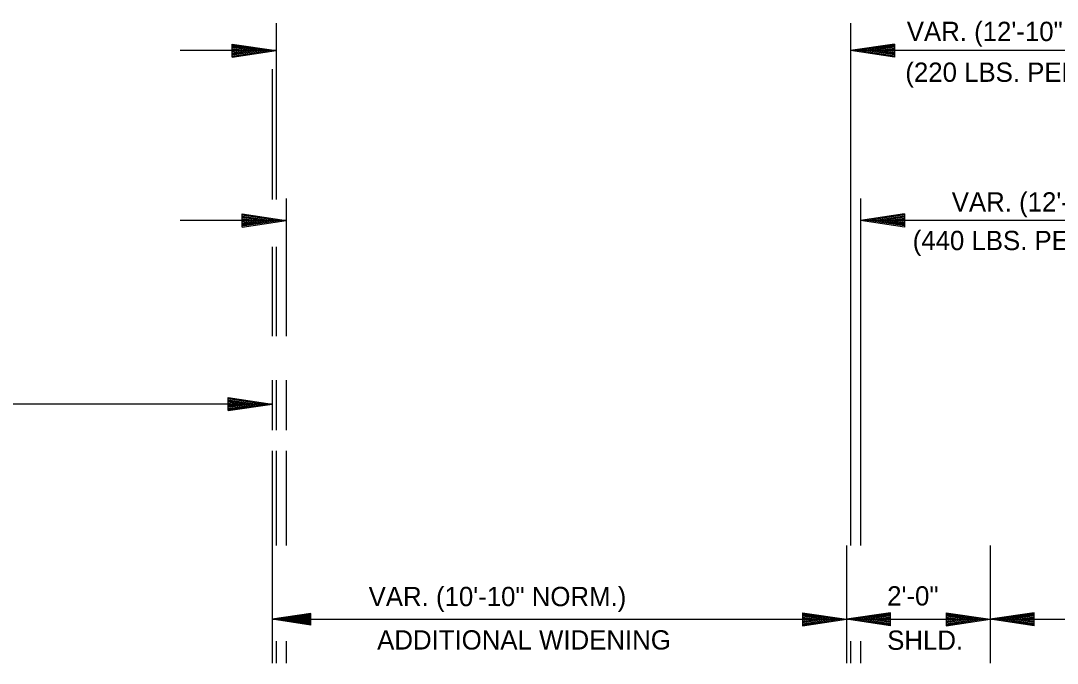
# Model space of a CAD drawing. Extents: x 634177 to 635904, y 289936 to 290970.
# Drawn here: x 635651.41 to 635683.67, y 290839.81 to 290859.81 of the extents above; entities that cross this region are included whole.
import ezdxf

# ---------------------------------------------------------------- set-up
doc = ezdxf.new("R2010")
doc.units = 0
doc.layers.add('Default', color=7, linetype='Continuous')

msp = doc.modelspace()

# ---------------------------------------------------------------- linework, layer by layer
at = {"layer": 'Default'}
for p, q in [((635659.363, 290859.73), (635659.363, 290854.248)), ((635677.234, 290859.73), (635677.234, 290843.476)), ((635659.363, 290858.879), (635656.378, 290858.879)), ((635657.995, 290859.083), (635659.363, 290858.879)), ((635657.995, 290858.673), (635657.995, 290859.083)), ((635657.995, 290859.05), (635659.136, 290858.879)), ((635657.995, 290859.015), (635658.9, 290858.879)), ((635657.995, 290858.982), (635658.671, 290858.879)), ((635657.995, 290858.943), (635658.439, 290858.879)), ((635657.995, 290858.912), (635658.212, 290858.879)), ((635657.995, 290858.673), (635659.363, 290858.879)), ((635657.995, 290858.811), (635658.439, 290858.879)), ((635657.995, 290858.742), (635658.9, 290858.879)), ((635657.995, 290858.708), (635659.136, 290858.879)), ((635657.995, 290858.778), (635658.671, 290858.879)), ((635657.995, 290858.846), (635658.212, 290858.879)), ((635678.604, 290859.083), (635677.234, 290858.879)), ((635678.604, 290858.673), (635677.234, 290858.879)), ((635708.459, 290858.879), (635677.234, 290858.879)), ((635678.604, 290859.05), (635677.461, 290858.879)), ((635678.604, 290858.708), (635677.461, 290858.879)), ((635678.604, 290859.015), (635677.698, 290858.879)), ((635678.604, 290858.742), (635677.698, 290858.879)), ((635678.604, 290858.982), (635677.926, 290858.879)), ((635678.604, 290858.778), (635677.926, 290858.879)), ((635678.604, 290858.943), (635678.158, 290858.879)), ((635678.604, 290858.811), (635678.158, 290858.879)), ((635678.604, 290858.912), (635678.385, 290858.879)), ((635678.604, 290858.846), (635678.385, 290858.879)), ((635678.604, 290859.083), (635678.604, 290858.673)), ((635659.237, 290858.301), (635659.237, 290854.248)), ((635659.67, 290854.276), (635659.67, 290849.99)), ((635677.541, 290854.276), (635677.541, 290843.476)), ((635658.302, 290853.796), (635659.67, 290853.592)), ((635658.302, 290853.386), (635658.302, 290853.796)), ((635658.302, 290853.763), (635659.444, 290853.592)), ((635658.302, 290853.727), (635659.209, 290853.592)), ((635678.911, 290853.796), (635677.541, 290853.592)), ((635678.911, 290853.763), (635677.772, 290853.592)), ((635678.911, 290853.727), (635678.005, 290853.592)), ((635678.911, 290853.796), (635678.911, 290853.386)), ((635659.67, 290853.592), (635656.378, 290853.592)), ((635658.302, 290853.695), (635658.982, 290853.592)), ((635658.302, 290853.657), (635658.749, 290853.592)), ((635658.302, 290853.624), (635658.52, 290853.592)), ((635658.302, 290853.386), (635659.67, 290853.592)), ((635658.302, 290853.523), (635658.749, 290853.592)), ((635658.302, 290853.455), (635659.209, 290853.592)), ((635658.302, 290853.42), (635659.444, 290853.592)), ((635658.302, 290853.489), (635658.982, 290853.592)), ((635658.302, 290853.561), (635658.52, 290853.592)), ((635678.911, 290853.386), (635677.541, 290853.592)), ((635708.11, 290853.592), (635677.541, 290853.592)), ((635678.911, 290853.42), (635677.772, 290853.592)), ((635678.911, 290853.455), (635678.005, 290853.592)), ((635678.911, 290853.695), (635678.233, 290853.592)), ((635678.911, 290853.489), (635678.233, 290853.592)), ((635678.911, 290853.657), (635678.465, 290853.592)), ((635678.911, 290853.523), (635678.465, 290853.592)), ((635678.911, 290853.624), (635678.694, 290853.592)), ((635678.911, 290853.561), (635678.694, 290853.592)), ((635659.237, 290852.771), (635659.237, 290849.99)), ((635659.363, 290852.771), (635659.363, 290849.99)), ((635659.237, 290848.622), (635659.237, 290847.07)), ((635659.363, 290848.622), (635659.363, 290847.07)), ((635659.67, 290848.622), (635659.67, 290847.07)), ((635657.867, 290848.083), (635659.237, 290847.879)), ((635657.867, 290847.673), (635657.867, 290848.083)), ((635657.867, 290848.05), (635659.01, 290847.879)), ((635657.867, 290848.014), (635658.773, 290847.879)), ((635657.867, 290847.981), (635658.544, 290847.879)), ((635657.867, 290847.944), (635658.313, 290847.879)), ((635657.867, 290847.911), (635658.085, 290847.879)), ((635659.237, 290847.879), (635631.372, 290847.879)), ((635657.867, 290847.673), (635659.237, 290847.879)), ((635657.867, 290847.81), (635658.313, 290847.879)), ((635657.867, 290847.741), (635658.773, 290847.879)), ((635657.867, 290847.707), (635659.01, 290847.879)), ((635657.867, 290847.777), (635658.544, 290847.879)), ((635657.867, 290847.846), (635658.085, 290847.879)), ((635659.237, 290846.427), (635659.237, 290839.811)), ((635659.363, 290846.427), (635659.363, 290843.476)), ((635659.67, 290846.427), (635659.67, 290843.476)), ((635677.106, 290843.476), (635677.106, 290839.811)), ((635681.573, 290843.476), (635681.573, 290839.811)), ((635660.437, 290841.361), (635659.237, 290841.181)), ((635659.237, 290841.181), (635677.106, 290841.181)), ((635660.437, 290841.001), (635659.237, 290841.181)), ((635660.437, 290841.331), (635659.437, 290841.181)), ((635660.437, 290841.031), (635659.437, 290841.181)), ((635660.437, 290841.3), (635659.644, 290841.181)), ((635660.437, 290841.062), (635659.644, 290841.181)), ((635660.437, 290841.27), (635659.844, 290841.181)), ((635660.437, 290841.092), (635659.844, 290841.181)), ((635660.437, 290841.24), (635660.047, 290841.181)), ((635660.437, 290841.123), (635660.047, 290841.181)), ((635660.437, 290841.209), (635660.247, 290841.181)), ((635660.437, 290841.153), (635660.247, 290841.181)), ((635660.437, 290841.001), (635660.437, 290841.361)), ((635675.738, 290841.385), (635677.106, 290841.181)), ((635675.738, 290841.385), (635675.738, 290840.975)), ((635675.738, 290841.352), (635676.877, 290841.181)), ((635675.738, 290841.316), (635676.643, 290841.181)), ((635675.738, 290841.283), (635676.416, 290841.181)), ((635675.738, 290841.246), (635676.18, 290841.181)), ((635675.738, 290841.213), (635675.953, 290841.181)), ((635675.738, 290840.975), (635677.106, 290841.181)), ((635675.738, 290841.112), (635676.18, 290841.181)), ((635675.738, 290841.043), (635676.643, 290841.181)), ((635675.738, 290841.009), (635676.877, 290841.181)), ((635675.738, 290841.079), (635676.416, 290841.181)), ((635675.738, 290841.148), (635675.953, 290841.181)), ((635678.476, 290841.385), (635677.106, 290841.181)), ((635677.106, 290841.181), (635681.573, 290841.181)), ((635678.476, 290840.975), (635677.106, 290841.181)), ((635678.476, 290841.352), (635677.334, 290841.181)), ((635678.476, 290841.009), (635677.334, 290841.181)), ((635678.476, 290841.316), (635677.569, 290841.181)), ((635678.476, 290841.043), (635677.569, 290841.181)), ((635678.476, 290841.283), (635677.798, 290841.181)), ((635678.476, 290841.079), (635677.798, 290841.181)), ((635678.476, 290841.246), (635678.029, 290841.181)), ((635678.476, 290841.112), (635678.029, 290841.181)), ((635678.476, 290841.213), (635678.256, 290841.181)), ((635678.476, 290841.148), (635678.256, 290841.181)), ((635678.476, 290840.975), (635678.476, 290841.385)), ((635680.205, 290841.385), (635681.573, 290841.181)), ((635680.205, 290841.385), (635680.205, 290840.975)), ((635680.205, 290841.352), (635681.344, 290841.181)), ((635680.205, 290841.316), (635681.11, 290841.181)), ((635680.205, 290841.283), (635680.883, 290841.181)), ((635680.205, 290841.246), (635680.647, 290841.181)), ((635680.205, 290841.213), (635680.42, 290841.181)), ((635680.205, 290840.975), (635681.573, 290841.181)), ((635680.205, 290841.112), (635680.647, 290841.181)), ((635680.205, 290841.043), (635681.11, 290841.181)), ((635680.205, 290841.009), (635681.344, 290841.181)), ((635680.205, 290841.079), (635680.883, 290841.181)), ((635680.205, 290841.148), (635680.42, 290841.181)), ((635682.943, 290841.385), (635681.573, 290841.181)), ((635681.573, 290841.181), (635690.566, 290841.181)), ((635682.943, 290840.975), (635681.573, 290841.181)), ((635682.943, 290841.352), (635681.801, 290841.181)), ((635682.943, 290841.009), (635681.801, 290841.181)), ((635682.943, 290841.316), (635682.036, 290841.181)), ((635682.943, 290841.043), (635682.036, 290841.181)), ((635682.943, 290841.283), (635682.265, 290841.181)), ((635682.943, 290841.079), (635682.265, 290841.181)), ((635682.943, 290841.246), (635682.496, 290841.181)), ((635682.943, 290841.112), (635682.496, 290841.181)), ((635682.943, 290841.213), (635682.723, 290841.181)), ((635682.943, 290841.148), (635682.723, 290841.181)), ((635682.943, 290840.975), (635682.943, 290841.385)), ((635659.363, 290840.497), (635659.363, 290839.811)), ((635659.67, 290840.497), (635659.67, 290839.811)), ((635677.106, 290840.497), (635677.106, 290839.811)), ((635677.234, 290840.497), (635677.234, 290839.811)), ((635677.541, 290840.497), (635677.541, 290839.811))]:
    msp.add_line(p, q, dxfattribs=at)

# ---------------------------------------------------------------- texts
for s, p in [('VAR. (12\'-10" NORM.) ACHM SURFACE COURSE', (635678.983, 290859.176)), ('(220 LBS. PER SQ. YD.) & TACK COAT', (635678.938, 290857.906)), ('VAR. (12\'-10" NORM.) ACHM BINDER COURSE (1")', (635680.382, 290853.869)), ('(440 LBS. PER SQ. YD.) & TACK COAT', (635679.166, 290852.669)), ('VAR. (10\'-10" NORM.)', (635662.238, 290841.589)), ('2\'-0"', (635678.373, 290841.609)), ('ADDITIONAL WIDENING', (635662.503, 290840.239)), ('SHLD.', (635678.373, 290840.23))]:
    msp.add_text(s, height=0.6, dxfattribs=at).set_placement(p)

doc.saveas('drawing.dxf')
